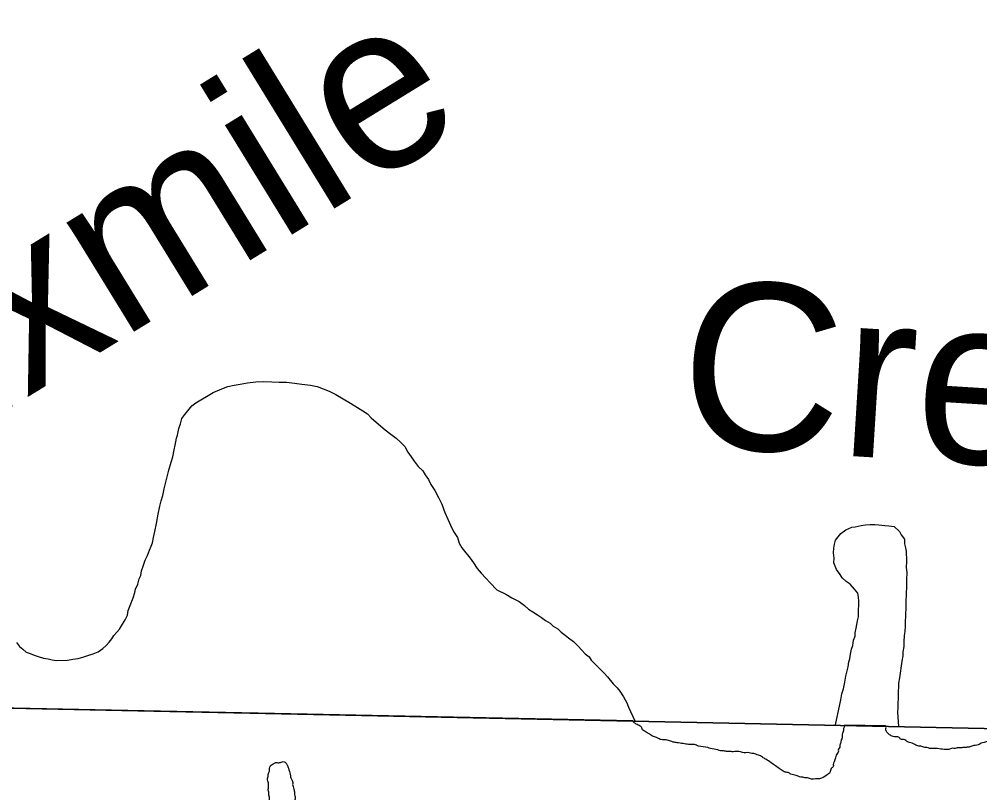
# Model space of a CAD drawing. Extents: x -483 to 680, y 0 to 440.
# Drawn here: x 83.98 to 111.22, y 125.74 to 147.66 of the extents above; entities that cross this region are included whole.
import ezdxf

# ---------------------------------------------------------------- set-up
doc = ezdxf.new("R2010")
doc.units = 0
for name, color, linetype in [('GM_X_Major_River', 7, 'Continuous'), ('GM_X_Minor_Lake', 7, 'Continuous'), ('GM_X_Minor_River_Text', 7, 'Continuous'), ('SH_Cut_Line', 7, 'Continuous')]:
    doc.layers.add(name, color=color, linetype=linetype)

msp = doc.modelspace()

# ---------------------------------------------------------------- linework, layer by layer
at = {"layer": 'GM_X_Major_River'}
for p, q in [((101.377, 127.776), (78.903, 128.229)), ((108.549, 127.631), (107.38, 127.655))]:
    msp.add_line(p, q, dxfattribs=at)
for points in [[(88.397, 135.594), (88.419, 135.688), (88.441, 135.783), (88.463, 135.877), (88.485, 135.971), (88.507, 136.066), (88.549, 136.197), (88.592, 136.348), (88.672, 136.46), (88.791, 136.608), (88.87, 136.7), (88.987, 136.792), (89.473, 137.08), (89.724, 137.186), (89.897, 137.256), (90.07, 137.288), (90.242, 137.321), (90.452, 137.352), (90.682, 137.382), (90.911, 137.394), (91.139, 137.386), (91.348, 137.379), (91.558, 137.372), (91.785, 137.346), (91.994, 137.32), (92.24, 137.292), (92.429, 137.248), (92.599, 137.185), (92.768, 137.123), (92.955, 137.021), (93.161, 136.9), (93.367, 136.779), (93.572, 136.659), (93.721, 136.558), (93.852, 136.478), (93.962, 136.36), (94.166, 136.182), (94.351, 136.024), (94.519, 135.904), (94.668, 135.785), (94.779, 135.686), (94.908, 135.549), (94.998, 135.394), (95.089, 135.258), (95.18, 135.14), (95.289, 134.985), (95.419, 134.866), (95.491, 134.75), (95.582, 134.613), (95.654, 134.478), (95.763, 134.303), (95.871, 134.109), (95.96, 133.916), (96.048, 133.685), (96.137, 133.492), (96.207, 133.318), (96.297, 133.144), (96.405, 132.969), (96.458, 132.815), (96.529, 132.68), (96.768, 132.386), (96.859, 132.25), (96.968, 132.094), (97.078, 131.958), (97.207, 131.82), (97.335, 131.683), (97.52, 131.486), (97.782, 131.364), (97.95, 131.263), (98.063, 131.202), (98.157, 131.161), (98.305, 131.042), (98.416, 130.943), (98.547, 130.863), (98.678, 130.782), (98.789, 130.703), (98.901, 130.623), (99.032, 130.542), (99.124, 130.463), (99.255, 130.383), (99.347, 130.284), (99.459, 130.205), (99.552, 130.125), (99.701, 130.025), (99.83, 129.888), (99.922, 129.79), (100.032, 129.672), (100.144, 129.592), (100.198, 129.495), (100.29, 129.397), (100.438, 129.259), (100.567, 129.122), (100.659, 129.023), (100.824, 128.828), (100.934, 128.71), (101.007, 128.612), (101.117, 128.457), (101.206, 128.282), (101.26, 128.166), (101.437, 127.777)], [(83.895, 129.998), (83.987, 129.881), (84.079, 129.802), (84.172, 129.723), (84.285, 129.681), (84.398, 129.639), (84.511, 129.597), (84.662, 129.554), (84.794, 129.531), (84.908, 129.508), (85.021, 129.485), (85.345, 129.494), (85.499, 129.526), (85.652, 129.54), (85.806, 129.592), (85.979, 129.644), (86.075, 129.679), (86.21, 129.731), (86.346, 129.822), (86.444, 129.914), (86.523, 130.006), (86.602, 130.099), (86.663, 130.192), (86.742, 130.284), (86.821, 130.377), (86.881, 130.47), (86.982, 130.638), (87.043, 130.769), (87.066, 130.901), (87.107, 130.995), (87.211, 131.258), (87.254, 131.409), (87.276, 131.503), (87.338, 131.653), (87.381, 131.804), (87.422, 131.898), (87.445, 132.03), (87.487, 132.162), (87.55, 132.331), (87.611, 132.462), (87.673, 132.612), (87.715, 132.725), (87.756, 132.819), (87.78, 132.97), (87.823, 133.14), (87.869, 133.367), (87.915, 133.631), (87.96, 133.858), (88.003, 134.009), (88.046, 134.16), (88.09, 134.348), (88.156, 134.613), (88.222, 134.877), (88.286, 135.103), (88.329, 135.254), (88.374, 135.461), (88.397, 135.594)], [(107.124, 127.662), (107.283, 128.366), (107.308, 128.536), (107.351, 128.687), (107.395, 128.876), (107.419, 129.046), (107.462, 129.197), (107.485, 129.31), (107.508, 129.443), (107.53, 129.537), (107.553, 129.669), (107.577, 129.802), (107.618, 129.915), (107.642, 130.066), (107.684, 130.179), (107.687, 130.274), (107.71, 130.406), (107.755, 130.614), (107.778, 130.727), (107.781, 130.841), (107.784, 130.936), (107.787, 131.031), (107.792, 131.164), (107.776, 131.279), (107.761, 131.394), (107.67, 131.511), (107.541, 131.648), (107.429, 131.728), (107.318, 131.827), (107.264, 131.924), (107.154, 132.061), (107.119, 132.157), (107.084, 132.253), (107.088, 132.386), (107.074, 132.539), (107.078, 132.672), (107.101, 132.785), (107.124, 132.899), (107.282, 133.084), (107.419, 133.193), (107.592, 133.263), (107.688, 133.279), (107.86, 133.312), (107.975, 133.327), (108.109, 133.341), (108.242, 133.337), (108.356, 133.333), (108.527, 133.308), (108.641, 133.305), (108.793, 133.281), (108.94, 133.143), (108.994, 133.046), (109.086, 132.928), (109.082, 132.795), (109.116, 132.68), (109.132, 132.585), (109.129, 132.489), (109.145, 132.394), (109.141, 132.28), (109.136, 132.128), (109.151, 131.975), (109.145, 131.785), (109.138, 131.595), (109.131, 131.367), (109.124, 131.158), (109.118, 130.949), (109.113, 130.816), (109.11, 130.721), (109.107, 130.607), (109.102, 130.455), (109.097, 130.303), (109.074, 130.19), (109.069, 130.019), (109.065, 129.886), (109.041, 129.734), (109.037, 129.62), (109.013, 129.469), (108.99, 129.336), (108.964, 129.128), (108.941, 128.996), (108.917, 128.844), (108.914, 128.749), (108.909, 128.597), (108.906, 128.502), (108.902, 128.388), (108.899, 128.293), (108.895, 128.16), (108.89, 128.008), (108.918, 127.624)]]:
    msp.add_lwpolyline(points, dxfattribs=at)
for points in [[(101.451, 127.699), (101.395, 127.738), (101.377, 127.776)], [(107.38, 127.655), (107.379, 127.631), (107.359, 127.556), (107.357, 127.499), (107.337, 127.442), (107.315, 127.348), (107.314, 127.291), (107.293, 127.234), (107.272, 127.14), (107.251, 127.083), (107.25, 127.026), (107.21, 126.97), (107.209, 126.913), (107.188, 126.857), (107.149, 126.801), (107.128, 126.726), (107.087, 126.613), (107.066, 126.537), (107.065, 126.48), (107.006, 126.425), (106.965, 126.312), (106.907, 126.256), (106.733, 126.147), (106.676, 126.13), (106.619, 126.131), (106.391, 126.137), (106.334, 126.158), (106.258, 126.16), (106.202, 126.181), (106.145, 126.182), (106.069, 126.203), (106.013, 126.224), (105.862, 126.266), (105.787, 126.306), (105.673, 126.328), (105.617, 126.368), (105.561, 126.407), (105.3, 126.586), (105.15, 126.685), (105.057, 126.744), (105.001, 126.784), (104.944, 126.804), (104.869, 126.826), (104.812, 126.846), (104.755, 126.848), (104.68, 126.869), (104.49, 126.874), (104.433, 126.895), (104.224, 126.9), (104.167, 126.902), (104.034, 126.906), (103.921, 126.928), (103.864, 126.929), (103.788, 126.95), (103.58, 126.994), (103.505, 127.015), (103.24, 127.06), (103.127, 127.102), (102.956, 127.106), (102.805, 127.129), (102.634, 127.153), (102.521, 127.175), (102.389, 127.217), (102.256, 127.24), (102.18, 127.242), (102.124, 127.262), (102.049, 127.302), (101.936, 127.343), (101.88, 127.383), (101.805, 127.423), (101.711, 127.483), (101.655, 127.522), (101.638, 127.58), (101.563, 127.639), (101.451, 127.699)], [(112.286, 127.555), (112.166, 127.5), (112.109, 127.482), (112.013, 127.447), (111.955, 127.429), (111.897, 127.393), (111.84, 127.376), (111.762, 127.321), (111.686, 127.323), (111.59, 127.268), (111.398, 127.179), (111.34, 127.161), (111.264, 127.144), (111.206, 127.108), (111.053, 127.074), (110.938, 127.039), (110.842, 127.023), (110.785, 127.024), (110.69, 127.008), (110.576, 127.011), (110.518, 126.994), (110.442, 126.996), (110.385, 126.978), (110.024, 126.988), (109.948, 126.99), (109.796, 126.994), (109.721, 127.015), (109.664, 127.017), (109.551, 127.058), (109.494, 127.06), (109.381, 127.101), (109.306, 127.141), (109.23, 127.162), (109.174, 127.183), (109.118, 127.222), (109.061, 127.243), (109.004, 127.244), (108.93, 127.303), (108.854, 127.324), (108.797, 127.326), (108.684, 127.367), (108.61, 127.426), (108.556, 127.561), (108.558, 127.618), (108.549, 127.631)], [(89.407, 122.079), (89.446, 122.135), (89.544, 122.246), (89.565, 122.303), (89.623, 122.339), (89.682, 122.413), (89.76, 122.506), (89.818, 122.543), (89.819, 122.6), (89.897, 122.655), (89.955, 122.691), (90.014, 122.785), (90.093, 122.896), (90.152, 122.971), (90.211, 123.026), (90.231, 123.083), (90.309, 123.138), (90.349, 123.213), (90.408, 123.287), (90.485, 123.361), (90.506, 123.417), (90.583, 123.472), (90.623, 123.528), (90.663, 123.603), (90.721, 123.659), (90.742, 123.715), (90.801, 123.809), (90.841, 123.865), (90.881, 123.978), (90.922, 124.071), (91.024, 124.354), (91.045, 124.429), (91.066, 124.486), (91.067, 124.543), (91.088, 124.599), (91.07, 124.657), (91.073, 124.771), (91.093, 124.827), (91.076, 124.885), (91.077, 124.942), (91.098, 124.998), (91.103, 125.207), (91.086, 125.265), (91.088, 125.341), (91.071, 125.436), (91.073, 125.493), (91.074, 125.55), (91.076, 125.607), (91.058, 125.665), (91.059, 125.722), (91.042, 125.779), (91.045, 125.893), (91.03, 126.065), (91.013, 126.141), (91.034, 126.198), (91.035, 126.255), (91.056, 126.311), (91.077, 126.387), (91.079, 126.463), (91.118, 126.519), (91.176, 126.555), (91.253, 126.591), (91.31, 126.589), (91.405, 126.606), (91.463, 126.623), (91.519, 126.603), (91.574, 126.525), (91.61, 126.429), (91.663, 126.256), (91.679, 126.161), (91.715, 126.084), (91.733, 126.026), (91.731, 125.969), (91.749, 125.912), (91.766, 125.835), (91.782, 125.74), (91.781, 125.683), (91.798, 125.625), (91.795, 125.511), (91.829, 125.358), (91.847, 125.301), (91.844, 125.187), (91.862, 125.129), (91.897, 125.033), (91.896, 124.976), (91.951, 124.918), (91.969, 124.86), (92.005, 124.802), (92.06, 124.725), (92.116, 124.666), (92.225, 124.492), (92.3, 124.452), (92.411, 124.335), (92.487, 124.314), (92.523, 124.256), (92.579, 124.197), (92.635, 124.158)]]:
    msp.add_spline(points, degree=3, dxfattribs=at)
at = {"layer": 'GM_X_Minor_Lake'}
for points in [[(88.397, 135.594), (88.419, 135.688), (88.441, 135.783), (88.463, 135.877), (88.485, 135.971), (88.507, 136.066), (88.549, 136.197), (88.592, 136.348), (88.672, 136.46), (88.791, 136.608), (88.87, 136.7), (88.987, 136.792), (89.473, 137.08), (89.724, 137.186), (89.897, 137.256), (90.07, 137.288), (90.242, 137.321), (90.452, 137.352), (90.682, 137.382), (90.911, 137.394), (91.139, 137.386), (91.348, 137.379), (91.558, 137.372), (91.785, 137.346), (91.994, 137.32), (92.24, 137.292), (92.429, 137.248), (92.599, 137.185), (92.768, 137.123), (92.955, 137.021), (93.161, 136.9), (93.367, 136.779), (93.572, 136.659), (93.721, 136.558), (93.852, 136.478), (93.962, 136.36), (94.166, 136.182), (94.351, 136.024), (94.519, 135.904), (94.668, 135.785), (94.779, 135.686), (94.908, 135.549), (94.998, 135.394), (95.089, 135.258), (95.18, 135.14), (95.289, 134.985), (95.419, 134.866), (95.491, 134.75), (95.582, 134.613), (95.654, 134.478), (95.763, 134.303), (95.871, 134.109), (95.96, 133.916), (96.048, 133.685), (96.137, 133.492), (96.207, 133.318), (96.297, 133.144), (96.405, 132.969), (96.458, 132.815), (96.529, 132.68), (96.768, 132.386), (96.859, 132.25), (96.968, 132.094), (97.078, 131.958), (97.207, 131.82), (97.335, 131.683), (97.52, 131.486), (97.782, 131.364), (97.95, 131.263), (98.063, 131.202), (98.157, 131.161), (98.305, 131.042), (98.416, 130.943), (98.547, 130.863), (98.678, 130.782), (98.789, 130.703), (98.901, 130.623), (99.032, 130.542), (99.124, 130.463), (99.255, 130.383), (99.347, 130.284), (99.459, 130.205), (99.552, 130.125), (99.701, 130.025), (99.83, 129.888), (99.922, 129.79), (100.032, 129.672), (100.144, 129.592), (100.198, 129.495), (100.29, 129.397), (100.438, 129.259), (100.567, 129.122), (100.659, 129.023), (100.824, 128.828), (100.934, 128.71), (101.007, 128.612), (101.117, 128.457), (101.206, 128.282), (101.26, 128.166), (101.437, 127.777)], [(83.895, 129.998), (83.987, 129.881), (84.079, 129.802), (84.172, 129.723), (84.285, 129.681), (84.398, 129.639), (84.511, 129.597), (84.662, 129.554), (84.794, 129.531), (84.908, 129.508), (85.021, 129.485), (85.345, 129.494), (85.499, 129.526), (85.652, 129.54), (85.806, 129.592), (85.979, 129.644), (86.075, 129.679), (86.21, 129.731), (86.346, 129.822), (86.444, 129.914), (86.523, 130.006), (86.602, 130.099), (86.663, 130.192), (86.742, 130.284), (86.821, 130.377), (86.881, 130.47), (86.982, 130.638), (87.043, 130.769), (87.066, 130.901), (87.107, 130.995), (87.211, 131.258), (87.254, 131.409), (87.276, 131.503), (87.338, 131.653), (87.381, 131.804), (87.422, 131.898), (87.445, 132.03), (87.487, 132.162), (87.55, 132.331), (87.611, 132.462), (87.673, 132.612), (87.715, 132.725), (87.756, 132.819), (87.78, 132.97), (87.823, 133.14), (87.869, 133.367), (87.915, 133.631), (87.96, 133.858), (88.003, 134.009), (88.046, 134.16), (88.09, 134.348), (88.156, 134.613), (88.222, 134.877), (88.286, 135.103), (88.329, 135.254), (88.374, 135.461), (88.397, 135.594)], [(107.124, 127.662), (107.283, 128.366), (107.308, 128.536), (107.351, 128.687), (107.395, 128.876), (107.419, 129.046), (107.462, 129.197), (107.485, 129.31), (107.508, 129.443), (107.53, 129.537), (107.553, 129.669), (107.577, 129.802), (107.618, 129.915), (107.642, 130.066), (107.684, 130.179), (107.687, 130.274), (107.71, 130.406), (107.755, 130.614), (107.778, 130.727), (107.781, 130.841), (107.784, 130.936), (107.787, 131.031), (107.792, 131.164), (107.776, 131.279), (107.761, 131.394), (107.67, 131.511), (107.541, 131.648), (107.429, 131.728), (107.318, 131.827), (107.264, 131.924), (107.154, 132.061), (107.119, 132.157), (107.084, 132.253), (107.088, 132.386), (107.074, 132.539), (107.078, 132.672), (107.101, 132.785), (107.124, 132.899), (107.282, 133.084), (107.419, 133.193), (107.592, 133.263), (107.688, 133.279), (107.86, 133.312), (107.975, 133.327), (108.109, 133.341), (108.242, 133.337), (108.356, 133.333), (108.527, 133.308), (108.641, 133.305), (108.793, 133.281), (108.94, 133.143), (108.994, 133.046), (109.086, 132.928), (109.082, 132.795), (109.116, 132.68), (109.132, 132.585), (109.129, 132.489), (109.145, 132.394), (109.141, 132.28), (109.136, 132.128), (109.151, 131.975), (109.145, 131.785), (109.138, 131.595), (109.131, 131.367), (109.124, 131.158), (109.118, 130.949), (109.113, 130.816), (109.11, 130.721), (109.107, 130.607), (109.102, 130.455), (109.097, 130.303), (109.074, 130.19), (109.069, 130.019), (109.065, 129.886), (109.041, 129.734), (109.037, 129.62), (109.013, 129.469), (108.99, 129.336), (108.964, 129.128), (108.941, 128.996), (108.917, 128.844), (108.914, 128.749), (108.909, 128.597), (108.906, 128.502), (108.902, 128.388), (108.899, 128.293), (108.895, 128.16), (108.89, 128.008), (108.918, 127.624)]]:
    msp.add_lwpolyline(points, dxfattribs=at)
at = {"layer": 'SH_Cut_Line'}
for points in [[(156.049, 126.62), (150.917, 126.689), (149.05, 126.713), (148.85, 126.715), (147.185, 126.727), (146.252, 126.732), (144.7, 126.736), (143.839, 126.754), (141.246, 126.781), (139.472, 126.8), (137.235, 126.823), (135.398, 126.843), (133.769, 126.86), (133.049, 126.874), (116.783, 127.448), (74.201, 128.335)], [(74.201, 128.335), (116.783, 127.448), (133.049, 126.874), (133.769, 126.86), (135.398, 126.843), (137.235, 126.823), (139.472, 126.8), (141.246, 126.781), (143.839, 126.754), (144.7, 126.736), (146.252, 126.732), (147.185, 126.727), (148.85, 126.715), (149.05, 126.713), (150.917, 126.689), (156.049, 126.62)]]:
    msp.add_lwpolyline(points, dxfattribs=at)

# ---------------------------------------------------------------- texts
at = {"layer": 'GM_X_Minor_River_Text'}
for s, height, rotation, p in [('Sixmile', 4.737, 31.5641, (79.359, 133.968)), ('Creek', 4.7371, 356.423, (102.629, 135.59))]:
    msp.add_text(s, height=height, rotation=rotation, dxfattribs=at).set_placement(p)

doc.saveas('drawing.dxf')
